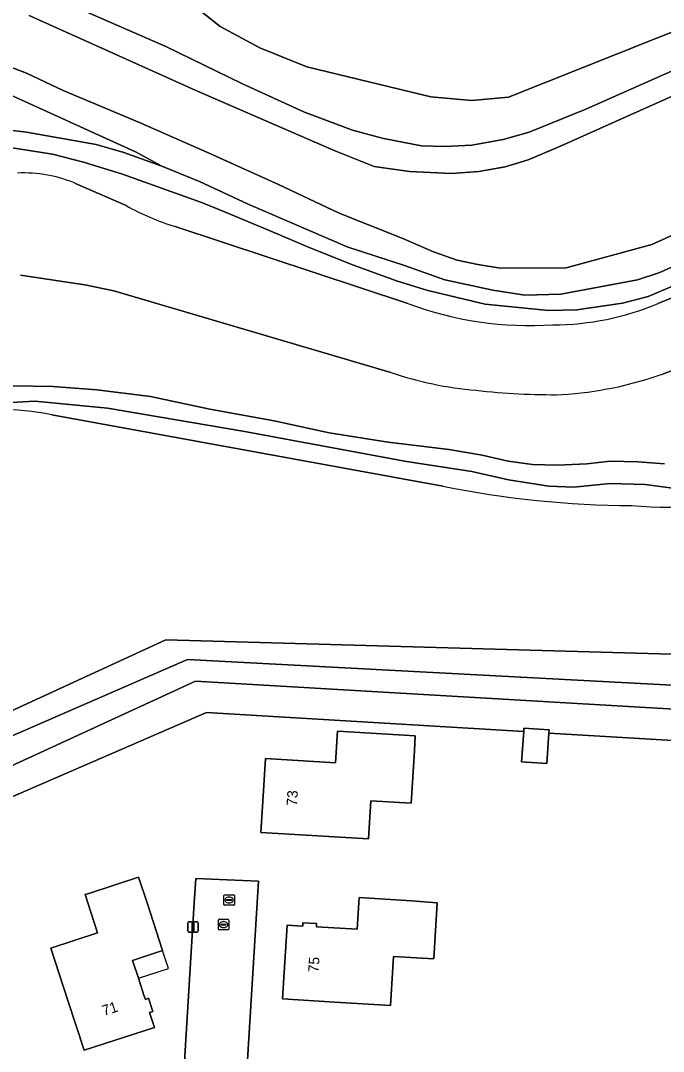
# Model space of a CAD drawing. Extents: x 157767 to 159172, y 387839 to 389425.
# Drawn here: x 158289.3 to 158350.6, y 388985.8 to 389084.3 of the extents above; entities that cross this region are included whole.
import ezdxf

# ---------------------------------------------------------------- set-up
doc = ezdxf.new("R2010")
doc.units = 0
for name, color, linetype in [('IMGEO_Erf', 7, 'Continuous'), ('IMGEO_Gemengd_bos', 7, 'Continuous'), ('IMGEO_Grasland_overig', 7, 'Continuous'), ('IMGEO_Groenvoorziening', 7, 'Continuous'), ('IMGEO_Kolk', 7, 'Continuous'), ('IMGEO_Lichtmast', 7, 'Continuous'), ('IMGEO_Loofbos', 7, 'Continuous'), ('IMGEO_Oever', 7, 'Continuous'), ('IMGEO_Pand', 7, 'Continuous'), ('IMGEO_Pand_nummerreeks', 7, 'Continuous'), ('IMGEO_Pand_overbouw', 7, 'Continuous'), ('IMGEO_Rijbaan_lokaal_open', 7, 'Continuous'), ('IMGEO_Rioolput', 7, 'Continuous'), ('IMGEO_Walbescherming', 7, 'Continuous'), ('IMGEO_Waterloop', 7, 'Continuous')]:
    doc.layers.add(name, color=color, linetype=linetype)

msp = doc.modelspace()

# ---------------------------------------------------------------- linework, layer by layer
at = {"layer": 'IMGEO_Erf'}
for points in [[(158406.887, 389010.469), (158404.785, 389008.17), (158401.095, 389011.544), (158396.072, 389016.138), (158398.063, 389018.315), (158394.93, 389021.18), (158399.432, 389026.103), (158395.869, 389029.361), (158358.587, 389015.097), (158339.68, 389016.23), (158339.486, 389013.31), (158337.089, 389013.47), (158337.283, 389016.374), (158306.99, 389018.19), (158283.473, 389007.99)], [(158293.762, 388977.562), (158304.482, 388982.624), (158304.769, 388982.759), (158305.832, 389000), (158305.976, 389002.336), (158311.975, 389002.094), (158311.845, 389000), (158310.368, 388976.206), (158345.576, 388938.007), (158349.639, 388934.881), (158354.058, 388932.942), (158356.753, 388933.794), (158370.123, 388967.333), (158399.997, 389000), (158409.5, 389010.392)]]:
    msp.add_lwpolyline(points, dxfattribs=at)
for points in [[(158312.501, 389011.724), (158312.625, 389013.799), (158319.317, 389013.398), (158319.497, 389016.404), (158326.936, 389015.959), (158326.85, 389014.528), (158326.551, 389009.536), (158322.692, 389009.767), (158322.473, 389006.117), (158312.202, 389006.732)], [(158292.13, 388995.674), (158296.599, 388997.132), (158295.663, 389000), (158295.404, 389000.795), (158295.768, 389000.914), (158300.521, 389002.464), (158301.324, 389000), (158302.808, 388995.45), (158299.945, 388994.517), (158300.503, 388992.806), (158301.064, 388991.085), (158301.161, 388990.789), (158301.467, 388990.889), (158301.873, 388989.644), (158301.568, 388989.544), (158302.033, 388988.117), (158295.31, 388985.924), (158293.76, 388990.678)], [(158314.691, 388997.884), (158316.189, 388997.795), (158316.209, 388998.115), (158317.516, 388998.037), (158317.496, 388997.716), (158321.394, 388997.483), (158321.545, 389000), (158321.576, 389000.511), (158326.568, 389000.212), (158329.02, 389000), (158328.7, 388994.669), (158324.851, 388994.899), (158324.571, 388990.214), (158319.261, 388990.532), (158314.269, 388990.831)]]:
    msp.add_lwpolyline(points, close=True, dxfattribs=at)
at = {"layer": 'IMGEO_Gemengd_bos'}
for points in [[(158350.185, 389057.286), (158360.593, 389061.556), (158393.376, 389077.665), (158397.015, 389079.145), (158402.631, 389081.056), (158404.055, 389081.406)], [(158355.844, 389060.754), (158349.152, 389057.934), (158346.704, 389057.285), (158342.354, 389056.665), (158339.64, 389056.59), (158333.611, 389057.195), (158328.137, 389058.493), (158325.137, 389059.435), (158321.026, 389060.927), (158316.966, 389062.561), (158312.93, 389064.262), (158308.89, 389065.954), (158306.63, 389066.864), (158298.889, 389069.651), (158295.248, 389070.766), (158292.304, 389071.511), (158288.031, 389072.209)], [(158294.558, 389068.703), (158299.316, 389066.622)], [(158303.999, 389064.615), (158326.215, 389057.271)], [(158423.757, 389045.611), (158422.415, 389046.898), (158391.049, 389034.232), (158358.786, 389024.344), (158352.492, 389023.733), (158303.108, 389025.136), (158268.586, 389009.243), (158253.273, 389000), (158192.959, 388964.142), (158150.166, 388937.782), (158121.979, 388919.527), (158089.417, 388898.44), (158031.962, 388862.651), (158029.141, 388858.083), (158026.82, 388849.58)], [(158027.343, 388846.066), (158028.925, 388851.768), (158030.263, 388857.532), (158032.693, 388861.742), (158077.206, 388889.778), (158099.271, 388903.594), (158122.806, 388918.208), (158193.986, 388962.406), (158254.132, 388998.74), (158256.44, 389000), (158274.874, 389010.064), (158305.186, 389023.254), (158357.425, 389020.473), (158421.325, 389044.909)]]:
    msp.add_lwpolyline(points, dxfattribs=at)
for centre, radius, start, end in [((158289.518, 389056.87), 12.861, 66.92813, 92.54844), ((158311.222, 389087.935), 24.413, 240.8118, 252.79102), ((158337.873, 389088.276), 33.124, 249.39422, 273.80879), ((158340.047, 389081.191), 25.966, 270.05818, 292.98198)]:
    msp.add_arc(centre, radius, start, end, dxfattribs=at)
at = {"layer": 'IMGEO_Grasland_overig'}
for points in [[(158411.76, 389083.529), (158404.448, 389083.883), (158395.898, 389081.49), (158376.295, 389072.363), (158359.291, 389064.224), (158350.174, 389060.181), (158348.144, 389059.518), (158340.828, 389058.141), (158337.403, 389058.044), (158334.351, 389058.541), (158329.747, 389059.533), (158325.896, 389060.885)], [(158325.896, 389060.885), (158320.419, 389062.667), (158310.965, 389066.742), (158306.323, 389068.902), (158302.735, 389070.381), (158299.095, 389071.689), (158296.47, 389072.434), (158289.828, 389073.612), (158287.697, 389073.868), (158282.811, 389074.094), (158279.963, 389073.857), (158276.147, 389073.098), (158274.24, 389072.542), (158268.844, 389070.494), (158265.469, 389068.434), (158252.813, 389060.708), (158225.668, 389044.137), (158174.645, 389011.521), (158142.853, 388992.13)], [(158288.031, 389072.209), (158292.304, 389071.511), (158295.248, 389070.766), (158298.889, 389069.651), (158306.63, 389066.864), (158308.89, 389065.954), (158312.93, 389064.262), (158316.966, 389062.561), (158321.026, 389060.927), (158325.137, 389059.435), (158328.137, 389058.493), (158333.611, 389057.195), (158339.64, 389056.59), (158342.354, 389056.665), (158346.704, 389057.285), (158349.152, 389057.934), (158355.844, 389060.754)], [(158284.284, 389047.582), (158290.605, 389047.931), (158297.555, 389047.256), (158310.458, 389045.056), (158326.084, 389042.158), (158332.323, 389041.198), (158335.82, 389040.407), (158339.676, 389039.798), (158342.079, 389039.717), (158345.547, 389040.056), (158348.871, 389039.97), (158351.75, 389039.574), (158355.977, 389039.666), (158360.099, 389040.372), (158364.051, 389041.53), (158371.525, 389044.053), (158382.793, 389047.615), (158385.367, 389048.301), (158388.866, 389048.689), (158392.641, 389049.272), (158396.955, 389049.604), (158405.965, 389050.296), (158418.213, 389051.14)], [(158350.732, 389041.942), (158348.167, 389042.152), (158345.554, 389042.201), (158343.308, 389041.938), (158340.517, 389041.825), (158338.13, 389041.89), (158335.807, 389042.209), (158333.318, 389042.78), (158330.129, 389043.311), (158324.354, 389044.021), (158318.723, 389044.92), (158313.46, 389046.045), (158307.315, 389047.176), (158301.638, 389048.383), (158296.537, 389049.014), (158292.326, 389049.327), (158288.543, 389049.395)], [(158422.255, 389042.565), (158392.939, 389030.883), (158357.639, 389018.169), (158305.934, 389021.171), (158276.265, 389007.541), (158261.717, 389000), (158255.802, 388996.934), (158195.447, 388960.535), (158152.791, 388934.302), (158124.015, 388916.294), (158094.996, 388898.135), (158096.624, 388895.588), (158096.77, 388895.68), (158104.881, 388900.758), (158110.356, 388904.147), (158123.853, 388912.559), (158125.671, 388913.692), (158126.375, 388914.131), (158167.172, 388939.481), (158180.802, 388947.98)], [(158283.473, 389007.99), (158306.99, 389018.19), (158337.283, 389016.374), (158337.303, 389016.68), (158339.699, 389016.521), (158339.68, 389016.23), (158358.587, 389015.097), (158395.869, 389029.361), (158399.915, 389030.87), (158405.085, 389032.834), (158410.037, 389034.714), (158424.306, 389040.12), (158435.912, 389029.177), (158436.722, 389030.063), (158438.515, 389028.423), (158437.68, 389027.51), (158450.347, 389015.567), (158452.015, 389018.67), (158442.208, 389027.158), (158435.913, 389032.809), (158427.041, 389041.397)]]:
    msp.add_lwpolyline(points, dxfattribs=at)
at = {"layer": 'IMGEO_Groenvoorziening'}
for points in [[(158294.655, 389085.512), (158303.12, 389081.802), (158310.448, 389078.246), (158316.344, 389075.551), (158320.934, 389073.817), (158323.897, 389073.011), (158327.523, 389072.327), (158329.709, 389072.273), (158332.318, 389072.396), (158335.337, 389072.936), (158337.802, 389073.637), (158343.224, 389075.811), (158358.442, 389082.567), (158378.866, 389092.497)], [(158360.672, 389087.314), (158353.342, 389083.933), (158335.822, 389076.957), (158332.326, 389076.656), (158328.425, 389077.006), (158316.563, 389079.855), (158312.095, 389081.679), (158308.315, 389083.722), (158305.705, 389085.779)], [(158287.697, 389073.868), (158289.828, 389073.612), (158296.47, 389072.434), (158299.095, 389071.689), (158302.735, 389070.381), (158300.206, 389071.749), (158287.177, 389077.676)], [(158405.7, 389071.985), (158393.644, 389066.972), (158350.618, 389050.538)], [(158298.142, 389058.472), (158295.384, 389059.047), (158289.254, 389059.966)], [(158324.602, 389050.681), (158298.142, 389058.472)], [(158362.222, 389039.443), (158391.361, 389048.473), (158393.219, 389048.683), (158396.955, 389049.604), (158392.641, 389049.272), (158388.866, 389048.689), (158385.367, 389048.301), (158382.793, 389047.615), (158371.525, 389044.053), (158364.051, 389041.53), (158360.099, 389040.372), (158355.977, 389039.666), (158351.75, 389039.574), (158348.871, 389039.97), (158345.547, 389040.056), (158342.079, 389039.717), (158339.676, 389039.798), (158335.82, 389040.407), (158332.323, 389041.198), (158326.084, 389042.158), (158310.458, 389045.056), (158297.555, 389047.256), (158290.605, 389047.931), (158284.284, 389047.582)], [(158288.543, 389049.395), (158292.326, 389049.327), (158296.537, 389049.014), (158301.638, 389048.383), (158307.315, 389047.176), (158313.46, 389046.045), (158318.723, 389044.92), (158324.354, 389044.021), (158330.129, 389043.311), (158333.318, 389042.78), (158335.807, 389042.209), (158338.13, 389041.89), (158340.517, 389041.825), (158343.308, 389041.938), (158345.554, 389042.201), (158348.167, 389042.152), (158350.732, 389041.942)], [(158292.238, 389046.626), (158329.571, 389039.816)]]:
    msp.add_lwpolyline(points, dxfattribs=at)
for centre, radius, start, end in [((158335.587, 389082.675), 33.828, 251.0499, 265.14435), ((158338.543, 389084.927), 36.447, 273.75641, 289.34759), ((158340.031, 389112.725), 64.174, 263.46226, 270.80387), ((158286.939, 389019.432), 27.706, 78.97307, 121.90452), ((158348.046, 389131.033), 93.069, 258.55008, 269.70801), ((158350.992, 389077.413), 39.596, 265.0454, 286.47646)]:
    msp.add_arc(centre, radius, start, end, dxfattribs=at)
at = {"layer": 'IMGEO_Kolk'}
for p, q in [((158308.132, 388997.509), (158308.132, 388998.361)), ((158308.207, 388998.435), (158309.059, 388998.435)), ((158308.391, 388997.929), (158308.391, 388997.941)), ((158308.829, 388997.892), (158308.431, 388997.892)), ((158308.434, 388997.978), (158308.832, 388997.978)), ((158308.62, 388998.215), (158308.645, 388998.215)), ((158308.875, 388997.941), (158308.875, 388997.929)), ((158309.133, 388998.361), (158309.133, 388997.509)), ((158309.059, 388997.435), (158308.207, 388997.435)), ((158308.643, 388997.655), (158308.618, 388997.655))]:
    msp.add_line(p, q, dxfattribs=at)
for points in [[(158308.132, 388997.509), (158308.132, 388998.361)], [(158308.207, 388998.435), (158309.059, 388998.435)], [(158309.133, 388998.361), (158309.133, 388997.509)], [(158309.059, 388997.435), (158308.207, 388997.435)]]:
    msp.add_lwpolyline(points, dxfattribs=at)
for centre, radius, start, end in [((158308.209, 388998.359), 0.0765, 91.55205, 178.44795), ((158308.209, 388998.359), 0.0765, 91.55205, 178.44795), ((158308.431, 388997.938), 0.0403, 85.87752, 175.75265), ((158308.428, 388997.928), 0.0366, 178.93798, 274.71019), ((158308.832, 388997.935), 0.043, 264.86636, 352.45326), ((158308.836, 388997.94), 0.0386, 1.73085, 96.63898), ((158309.057, 388998.359), 0.0765, 1.55205, 88.44795), ((158309.057, 388998.359), 0.0765, 1.55205, 88.44795), ((158308.209, 388997.511), 0.0765, 181.55205, 268.44795), ((158308.209, 388997.511), 0.0765, 181.55205, 268.44795), ((158309.057, 388997.511), 0.0765, 271.55205, 358.44795), ((158309.057, 388997.511), 0.0765, 271.55205, 358.44795)]:
    msp.add_arc(centre, radius, start, end, dxfattribs=at)
for centre, major_axis, ratio, start_param, end_param in [((158308.619, 388997.935), (-0.387, 0.002), 0.722429, 4.712389, 7.853982), ((158308.644, 388997.935), (-0.39, 0.002), 0.717154, 1.570796, 4.712389)]:
    msp.add_ellipse(centre, major_axis=major_axis, ratio=ratio, start_param=start_param, end_param=end_param, dxfattribs=at)
at = {"layer": 'IMGEO_Lichtmast'}
for p, q in [((158305.218, 388997.309), (158305.218, 388998.109)), ((158305.218, 388998.109), (158305.218, 388997.309)), ((158305.318, 388998.209), (158306.108, 388998.209)), ((158306.108, 388998.209), (158305.318, 388998.209)), ((158306.208, 388998.109), (158306.208, 388997.309)), ((158306.208, 388997.309), (158306.208, 388998.109)), ((158306.108, 388997.209), (158305.318, 388997.209)), ((158305.318, 388997.209), (158306.108, 388997.209))]:
    msp.add_line(p, q, dxfattribs=at)
msp.add_lwpolyline([(158305.638, 388998.084), (158305.788, 388998.084), (158305.788, 388997.334), (158305.638, 388997.334), (158305.638, 388998.084)], dxfattribs=at)
for centre, start, end in [((158305.318, 388998.109), 90, 180), ((158305.318, 388998.109), 90, 180), ((158306.108, 388998.109), 0, 90), ((158306.108, 388998.109), 360, 90), ((158305.318, 388997.309), 180, 270), ((158305.318, 388997.309), 180, 270), ((158306.108, 388997.309), 270, 0), ((158306.108, 388997.309), 270, 0)]:
    msp.add_arc(centre, 0.1, start, end, dxfattribs=at)
at = {"layer": 'IMGEO_Loofbos'}
for points in [[(158305.705, 389085.779), (158308.315, 389083.722), (158312.095, 389081.679), (158316.563, 389079.855), (158328.425, 389077.006), (158332.326, 389076.656), (158335.822, 389076.957), (158353.342, 389083.933), (158360.672, 389087.314)], [(158404.055, 389081.406), (158402.631, 389081.056), (158397.015, 389079.145), (158393.376, 389077.665), (158360.593, 389061.556), (158350.185, 389057.286)], [(158350.618, 389050.538), (158393.644, 389066.972), (158405.7, 389071.985)], [(158299.316, 389066.622), (158294.558, 389068.703)], [(158326.215, 389057.271), (158303.999, 389064.615)], [(158289.254, 389059.966), (158295.384, 389059.047), (158298.142, 389058.472), (158324.602, 389050.681)], [(158026.82, 388849.58), (158029.141, 388858.083), (158031.962, 388862.651), (158089.417, 388898.44), (158121.979, 388919.527), (158150.166, 388937.782), (158192.959, 388964.142), (158253.273, 389000), (158268.586, 389009.243), (158303.108, 389025.136), (158352.492, 389023.733), (158358.786, 389024.344), (158391.049, 389034.232), (158422.415, 389046.898), (158424.374, 389051.589), (158420.962, 389051.432), (158418.213, 389051.14), (158405.965, 389050.296), (158396.955, 389049.604), (158393.219, 389048.683), (158391.361, 389048.473), (158362.222, 389039.443)], [(158329.571, 389039.816), (158292.238, 389046.626)]]:
    msp.add_lwpolyline(points, dxfattribs=at)
for centre, radius, start, end in [((158289.518, 389056.87), 12.861, 66.92813, 92.54844), ((158311.222, 389087.935), 24.413, 240.8118, 252.79102), ((158337.873, 389088.276), 33.124, 249.39422, 273.80879), ((158340.047, 389081.191), 25.966, 270.05818, 292.98198), ((158335.587, 389082.675), 33.828, 251.0499, 265.14435), ((158338.543, 389084.927), 36.447, 273.75641, 289.34759), ((158340.031, 389112.725), 64.174, 263.46226, 270.80387), ((158286.939, 389019.432), 27.706, 78.97307, 121.90452), ((158348.046, 389131.033), 93.069, 258.55008, 269.70801), ((158350.992, 389077.413), 39.596, 265.0454, 286.47646)]:
    msp.add_arc(centre, radius, start, end, dxfattribs=at)
at = {"layer": 'IMGEO_Oever'}
for points in [[(158378.866, 389092.497), (158358.442, 389082.567), (158343.224, 389075.811), (158337.802, 389073.637), (158335.337, 389072.936), (158332.318, 389072.396), (158329.709, 389072.273), (158327.523, 389072.327), (158323.897, 389073.011), (158320.934, 389073.817), (158316.344, 389075.551), (158310.448, 389078.246), (158303.12, 389081.802), (158294.655, 389085.512)], [(158290.059, 389084.77), (158305.918, 389077.632), (158319.203, 389071.887), (158322.992, 389070.341), (158326.393, 389069.862), (158330.38, 389069.689), (158332.993, 389069.884), (158335.503, 389070.305), (158337.724, 389070.981), (158340.58, 389072.181), (158360.423, 389081.074), (158379.449, 389089.351)], [(158402.063, 389086.753), (158365.079, 389069.925), (158349.519, 389062.898), (158341.342, 389060.653), (158335.043, 389060.65), (158332.895, 389060.973), (158330.918, 389061.4), (158328.659, 389062.197), (158325.745, 389063.483), (158319.652, 389065.899), (158313.868, 389068.639), (158307.323, 389071.584), (158300.661, 389074.534), (158293.321, 389077.608), (158289.813, 389079.265), (158287.663, 389080.104)], [(158287.177, 389077.676), (158300.206, 389071.749), (158302.735, 389070.381), (158306.323, 389068.902), (158310.965, 389066.742), (158320.419, 389062.667), (158325.896, 389060.885), (158329.747, 389059.533), (158334.351, 389058.541), (158337.403, 389058.044), (158340.828, 389058.141), (158348.144, 389059.518), (158350.174, 389060.181), (158359.291, 389064.224), (158376.295, 389072.363), (158395.898, 389081.49), (158404.448, 389083.883), (158411.76, 389083.529)]]:
    msp.add_lwpolyline(points, dxfattribs=at)
at = {"layer": 'IMGEO_Pand'}
for points in [[(158339.68, 389016.23), (158339.699, 389016.521), (158337.303, 389016.68), (158337.283, 389016.374), (158337.089, 389013.47), (158339.486, 389013.31)], [(158326.85, 389014.528), (158326.936, 389015.959), (158319.497, 389016.404), (158319.317, 389013.398), (158312.625, 389013.799), (158312.501, 389011.724), (158312.202, 389006.732), (158322.473, 389006.117), (158322.692, 389009.767), (158326.551, 389009.536)], [(158299.945, 388994.517), (158302.808, 388995.45), (158301.324, 389000), (158300.521, 389002.464), (158295.768, 389000.914), (158295.404, 389000.795), (158295.663, 389000), (158296.599, 388997.132), (158292.13, 388995.674), (158293.76, 388990.678), (158295.31, 388985.924), (158302.033, 388988.117), (158301.568, 388989.544), (158301.873, 388989.644), (158301.467, 388990.889), (158301.161, 388990.789), (158301.064, 388991.085), (158300.503, 388992.806)], [(158326.568, 389000.212), (158321.576, 389000.511), (158321.545, 389000), (158321.394, 388997.483), (158317.496, 388997.716), (158317.516, 388998.037), (158316.209, 388998.115), (158316.189, 388997.795), (158314.691, 388997.884), (158314.269, 388990.831), (158319.261, 388990.532), (158324.571, 388990.214), (158324.851, 388994.899), (158328.7, 388994.669), (158329.02, 389000)]]:
    msp.add_lwpolyline(points, close=True, dxfattribs=at)
at = {"layer": 'IMGEO_Pand_overbouw'}
msp.add_lwpolyline([(158300.503, 388992.806), (158303.366, 388993.739), (158302.808, 388995.45), (158299.945, 388994.517)], close=True, dxfattribs=at)
at = {"layer": 'IMGEO_Rijbaan_lokaal_open'}
msp.add_lwpolyline([(158310.368, 388976.206), (158311.845, 389000), (158311.975, 389002.094), (158305.976, 389002.336), (158305.832, 389000), (158304.769, 388982.759), (158304.482, 388982.624)], close=True, dxfattribs=at)
at = {"layer": 'IMGEO_Rioolput'}
for p, q in [((158308.732, 389000.778), (158309.584, 389000.778)), ((158308.657, 388999.852), (158308.657, 389000.704)), ((158309.584, 388999.778), (158308.732, 388999.778)), ((158308.916, 389000.272), (158308.916, 389000.284)), ((158309.354, 389000.235), (158308.956, 389000.235)), ((158308.959, 389000.321), (158309.357, 389000.321)), ((158309.168, 388999.998), (158309.143, 388999.998)), ((158309.145, 389000.558), (158309.17, 389000.558)), ((158309.4, 389000.284), (158309.4, 389000.272)), ((158309.658, 389000.704), (158309.658, 388999.852))]:
    msp.add_line(p, q, dxfattribs=at)
for points in [[(158308.732, 389000.778), (158309.584, 389000.778)], [(158308.657, 388999.852), (158308.657, 389000.704)], [(158309.584, 388999.778), (158308.732, 388999.778)], [(158309.658, 389000.704), (158309.658, 388999.852)]]:
    msp.add_lwpolyline(points, dxfattribs=at)
for centre, radius, start, end in [((158308.734, 389000.702), 0.0765, 91.55205, 178.44795), ((158308.734, 389000.702), 0.0765, 91.55205, 178.44795), ((158309.582, 389000.702), 0.0765, 1.55205, 88.44795), ((158309.582, 389000.702), 0.0765, 1.55205, 88.44795), ((158308.734, 388999.854), 0.0765, 181.55205, 268.44795), ((158308.734, 388999.854), 0.0765, 181.55205, 268.44795), ((158308.956, 389000.281), 0.0403, 85.87752, 175.75265), ((158308.953, 389000.271), 0.0366, 178.93798, 274.71019), ((158309.357, 389000.278), 0.043, 264.86636, 352.45326), ((158309.361, 389000.283), 0.0386, 1.73085, 96.63898), ((158309.582, 388999.854), 0.0765, 271.55205, 358.44795), ((158309.582, 388999.854), 0.0765, 271.55205, 358.44795)]:
    msp.add_arc(centre, radius, start, end, dxfattribs=at)
for centre, major_axis, ratio, start_param, end_param in [((158309.144, 389000.278), (-0.387, 0.002), 0.722429, 4.712389, 7.853982), ((158309.169, 389000.278), (-0.39, 0.002), 0.717154, 1.570796, 4.712389)]:
    msp.add_ellipse(centre, major_axis=major_axis, ratio=ratio, start_param=start_param, end_param=end_param, dxfattribs=at)
at = {"layer": 'IMGEO_Walbescherming'}
for points in [[(158360.423, 389081.074), (158340.58, 389072.181)], [(158365.079, 389069.925), (158349.519, 389062.898)]]:
    msp.add_lwpolyline(points, dxfattribs=at)
at = {"layer": 'IMGEO_Waterloop'}
for points in [[(158379.449, 389089.351), (158360.423, 389081.074), (158340.58, 389072.181), (158337.724, 389070.981), (158335.503, 389070.305), (158332.993, 389069.884), (158330.38, 389069.689), (158326.393, 389069.862), (158322.992, 389070.341), (158319.203, 389071.887), (158305.918, 389077.632), (158290.059, 389084.77)], [(158287.663, 389080.104), (158289.813, 389079.265), (158293.321, 389077.608), (158300.661, 389074.534), (158307.323, 389071.584), (158313.868, 389068.639), (158319.652, 389065.899), (158325.745, 389063.483), (158328.659, 389062.197), (158330.918, 389061.4), (158332.895, 389060.973), (158335.043, 389060.65), (158341.342, 389060.653), (158349.519, 389062.898), (158365.079, 389069.925), (158402.063, 389086.753)], [(158421.325, 389044.909), (158357.425, 389020.473), (158305.186, 389023.254), (158274.874, 389010.064), (158256.44, 389000), (158254.132, 388998.74), (158193.986, 388962.406), (158122.806, 388918.208), (158099.271, 388903.594), (158077.206, 388889.778), (158032.693, 388861.742), (158030.263, 388857.532), (158028.925, 388851.768), (158027.343, 388846.066)], [(158032.126, 388857.966), (158033.542, 388860.466), (158091.141, 388895.723), (158094.996, 388898.135), (158124.015, 388916.294), (158152.791, 388934.302), (158195.447, 388960.535), (158255.802, 388996.934), (158261.717, 389000), (158276.265, 389007.541), (158305.934, 389021.171), (158357.639, 389018.169), (158392.939, 389030.883), (158422.255, 389042.565)]]:
    msp.add_lwpolyline(points, dxfattribs=at)

# ---------------------------------------------------------------- texts
at = {"layer": 'IMGEO_Pand_nummerreeks'}
for s, rotation, p in [('73', 86.57461, (158315.638, 389009.244)), ('75', 86.57592, (158317.705, 388993.336)), ('71', 18.06536, (158297.212, 388989.196))]:
    msp.add_text(s, height=1, rotation=rotation, dxfattribs=at).set_placement(p)

doc.saveas('drawing.dxf')
